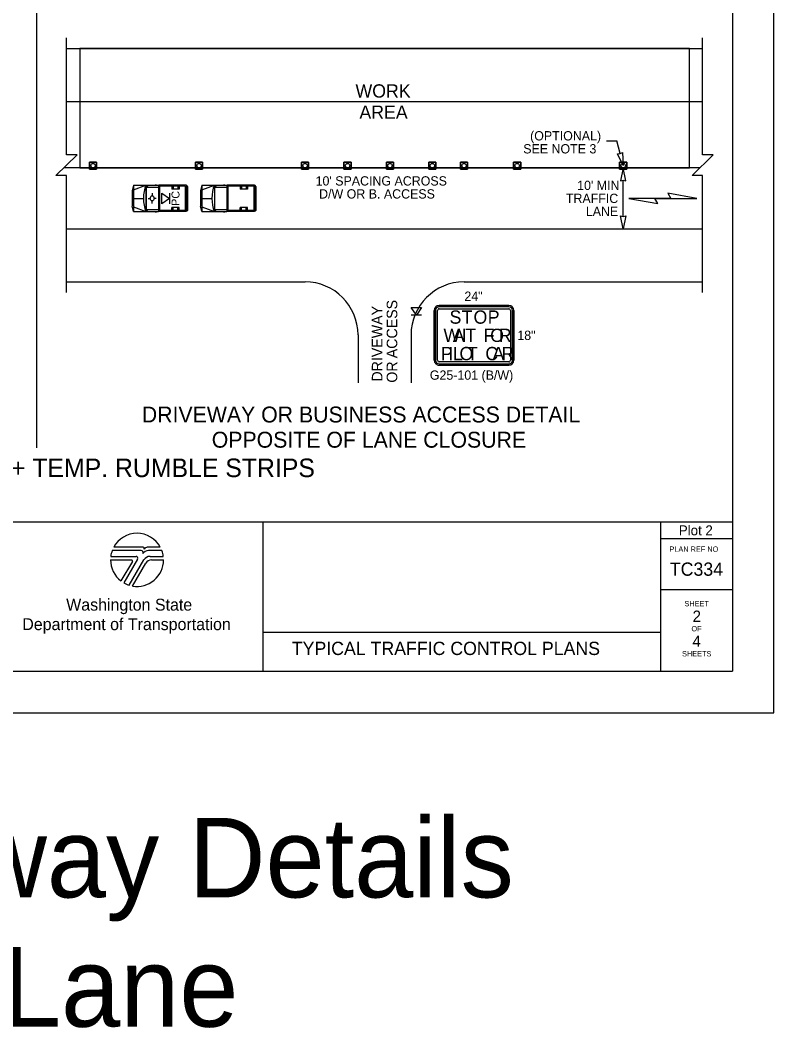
# Model space of a CAD drawing. Extents: x 99999.1 to 100095.7, y 99995 to 100010.7.
# Drawn here: x 100030.38 to 100036.06, y 99997.31 to 100004.91 of the extents above; entities that cross this region are included whole.
import ezdxf

# ---------------------------------------------------------------- set-up
doc = ezdxf.new("R2010")
doc.units = 0
for name, color, linetype in [('RD_ED_DrivewayEdge', 7, 'Continuous'), ('RD_ED_ShoulderPavedEdge', 7, 'Continuous'), ('RD_MK_LineEdgeWhite', 7, 'Continuous'), ('RD_MK_LineSkipCenter', 7, 'Continuous'), ('SH_DE_DetailHeading1Text', 7, 'Continuous'), ('SH_DE_DetailHeading2Text', 7, 'Continuous'), ('SH_GI_PlotLimits', 7, 'Continuous'), ('SH_GI_SheetBorder', 7, 'Continuous'), ('SH_GI_SheetLocationText', 7, 'Continuous'), ('SH_GI_SheetTextInCells', 7, 'Continuous'), ('SH_GI_TitleBlockText', 7, 'Continuous'), ('SH_GI_WSDOTLogo', 7, 'Continuous'), ('TR_SN_ConstructionSigns', 7, 'Continuous'), ('TR_WZ_MotoristVehicle', 7, 'Continuous'), ('TR_WZ_PortableSignMountBlk-Wht', 7, 'Continuous'), ('TR_WZ_TrafficCone', 7, 'Continuous'), ('TR_WZ_WorkAreaLabel', 7, 'Continuous'), ('TR_WZ_WorkZoneDetails', 7, 'Continuous'), ('TR_WZ_WorkZoneTextCurrent', 7, 'Continuous')]:
    doc.layers.add(name, color=color, linetype=linetype)

msp = doc.modelspace()

# ---------------------------------------------------------------- linework, layer by layer
at = {"layer": 'RD_ED_DrivewayEdge'}
for p, q in [((100032.925, 100002.5359), (100032.925, 100002.1759)), ((100033.325, 100002.5359), (100033.325, 100002.1759))]:
    msp.add_line(p, q, dxfattribs=at)
for centre, start, end in [((100032.525, 100002.5359), 0, 90), ((100033.725, 100002.5359), 90, 180)]:
    msp.add_arc(centre, 0.4, start, end, dxfattribs=at)
at = {"layer": 'RD_ED_ShoulderPavedEdge'}
for p, q in [((100030.725, 100004.6959), (100035.525, 100004.6959)), ((100030.725, 100002.9359), (100032.525, 100002.9359)), ((100033.725, 100002.9359), (100035.525, 100002.9359))]:
    msp.add_line(p, q, dxfattribs=at)
at = {"layer": 'RD_MK_LineEdgeWhite'}
for p, q in [((100030.725, 100004.2959), (100035.525, 100004.2959)), ((100030.725, 100003.3359), (100035.525, 100003.3359))]:
    msp.add_line(p, q, dxfattribs=at)
at = {"layer": 'RD_MK_LineSkipCenter'}
msp.add_lwpolyline([(100035.5043, 100003.7959), (100030.7043, 100003.7959)], dxfattribs=at)
at = {"layer": 'SH_GI_PlotLimits'}
msp.add_lwpolyline([(100019.0625, 99999.6875), (100036.0625, 99999.6875), (100036.0625, 100010.6875), (100019.0625, 100010.6875)], close=True, dxfattribs=at)
at = {"layer": 'SH_GI_SheetBorder'}
for p, q in [((100035.75, 100010.375), (100035.75, 100000)), ((100020, 100001.1259), (100035.75, 100001.1259)), ((100032.2055, 100001.1259), (100032.2055, 100000)), ((100035.2079, 100001.1259), (100035.2079, 100000)), ((100035.2079, 100001.0008), (100035.75, 100001.0008)), ((100035.2079, 100000.6176), (100035.75, 100000.6176)), ((100032.2055, 100000.2955), (100035.2079, 100000.2955)), ((100020, 100000), (100035.75, 100000))]:
    msp.add_line(p, q, dxfattribs=at)
at = {"layer": 'SH_GI_WSDOTLogo'}
for p, q in [((100031.2894, 100000.9094), (100031.0697, 100000.9094)), ((100031.303, 100000.9354), (100031.0815, 100000.9354)), ((100031.433, 100000.9354), (100031.3351, 100000.9354)), ((100031.343, 100000.9094), (100031.3429, 100000.9094)), ((100031.4448, 100000.9094), (100031.343, 100000.9094)), ((100031.0572, 100000.84), (100031.2148, 100000.84)), ((100031.059, 100000.8661), (100031.2496, 100000.8661)), ((100031.222, 100000.8277), (100031.1364, 100000.6807)), ((100031.261, 100000.8464), (100031.1567, 100000.6672)), ((100031.1989, 100000.6487), (100031.3089, 100000.839)), ((100031.3558, 100000.8661), (100031.4555, 100000.8661)), ((100031.3655, 100000.8394), (100031.4572, 100000.8394)), ((100031.2244, 100000.6428), (100031.3242, 100000.8156))]:
    msp.add_line(p, q, dxfattribs=at)
for centre, radius, start, end in [((100031.2572, 100000.84), 0.2, 28.47865, 151.53204), ((100031.2572, 100000.84), 0.2, 159.69598, 172.50569), ((100031.2894, 100000.8946), 0.0148, 327.8418, 89.99855), ((100031.3429, 100000.861), 0.0484, 89.99529, 147.82376), ((100031.303, 100000.9263), 0.00903, 329.87418, 90.00328), ((100031.3352, 100000.9066), 0.0287, 90.00721, 148.16763), ((100031.2572, 100000.84), 0.2, 7.49431, 20.29406), ((100031.2572, 100000.84), 0.2, 179.99864, 232.84327), ((100031.2149, 100000.8318), 0.0082, 329.74356, 90), ((100031.2572, 100000.84), 0.2, 260.54554, 359.80857), ((100031.2497, 100000.853), 0.0131, 329.76834, 90), ((100031.3558, 100000.8119), 0.0542, 90, 149.99738), ((100031.3654, 100000.7918), 0.0476, 90, 150.05432), ((100031.2572, 100000.84), 0.2, 239.79292, 253.0448)]:
    msp.add_arc(centre, radius, start, end, dxfattribs=at)
at = {"layer": 'TR_SN_ConstructionSigns'}
for p, q in [((100033.5, 100002.3456), (100033.5, 100002.7206)), ((100033.5, 100002.7206), (100033.5, 100002.3456)), ((100033.5094, 100002.7206), (100033.5094, 100002.3456)), ((100033.525, 100002.3456), (100033.525, 100002.7206)), ((100033.5375, 100002.7581), (100034.0625, 100002.7581)), ((100034.0625, 100002.7581), (100033.5375, 100002.7581)), ((100034.0625, 100002.7488), (100033.5375, 100002.7488)), ((100033.5375, 100002.7331), (100034.0625, 100002.7331)), ((100034.075, 100002.7206), (100034.075, 100002.3456)), ((100034.0906, 100002.3456), (100034.0906, 100002.7206)), ((100034.1, 100002.7206), (100034.1, 100002.3456)), ((100034.1, 100002.3456), (100034.1, 100002.7206)), ((100034.0625, 100002.3331), (100033.5375, 100002.3331)), ((100033.5375, 100002.3175), (100034.0625, 100002.3175)), ((100034.0625, 100002.3081), (100033.5375, 100002.3081)), ((100033.5375, 100002.3081), (100034.0625, 100002.3081))]:
    msp.add_line(p, q, dxfattribs=at)
for centre, radius, start, end in [((100033.5375, 100002.7206), 0.0375, 90, 180), ((100033.5375, 100002.7206), 0.0375, 90, 180), ((100033.5375, 100002.7206), 0.0281, 90, 180.00001), ((100033.5375, 100002.7206), 0.0125, 90, 180.00001), ((100034.0625, 100002.7206), 0.0375, 0, 90), ((100034.0625, 100002.7206), 0.0375, 0, 90), ((100034.0625, 100002.7206), 0.0281, 0, 90), ((100034.0625, 100002.7206), 0.0125, 0, 90), ((100033.5375, 100002.3456), 0.0375, 180, 270.00001), ((100033.5375, 100002.3456), 0.0375, 180, 270.00001), ((100033.5375, 100002.3456), 0.0281, 180.00001, 270), ((100033.5375, 100002.3456), 0.0125, 180.00001, 270), ((100034.0625, 100002.3456), 0.0375, 270.00001, 0.00001), ((100034.0625, 100002.3456), 0.0375, 270.00001, 0.00001), ((100034.0625, 100002.3456), 0.0281, 270, 0.00001), ((100034.0625, 100002.3456), 0.0125, 270, 0.00001)]:
    msp.add_arc(centre, radius, start, end, dxfattribs=at)
at = {"layer": 'TR_WZ_MotoristVehicle'}
for p, q in [((100031.23, 100003.6659), (100031.2207, 100003.6255)), ((100031.23, 100003.6659), (100031.23, 100003.4659)), ((100031.23, 100003.6659), (100031.4189, 100003.6659)), ((100031.23, 100003.6293), (100031.3245, 100003.6659)), ((100031.3245, 100003.6659), (100031.3245, 100003.4659)), ((100031.3262, 100003.6659), (100031.3262, 100003.4659)), ((100031.3262, 100003.6659), (100031.3382, 100003.6504)), ((100031.3262, 100003.6504), (100031.4189, 100003.6504)), ((100031.3932, 100003.6687), (100031.4045, 100003.6687)), ((100031.4189, 100003.6659), (100031.4189, 100003.4659)), ((100031.6274, 100003.6659), (100031.4217, 100003.6659)), ((100031.4217, 100003.6659), (100031.4217, 100003.4659)), ((100031.6215, 100003.6579), (100031.4275, 100003.6579)), ((100031.4275, 100003.6579), (100031.4275, 100003.4739)), ((100031.5202, 100003.6579), (100031.5202, 100003.6349)), ((100031.5752, 100003.6349), (100031.5202, 100003.6349)), ((100031.5302, 100003.6579), (100031.5302, 100003.6349)), ((100031.5642, 100003.6579), (100031.5642, 100003.6349)), ((100031.5752, 100003.6579), (100031.5752, 100003.6349)), ((100031.6215, 100003.6579), (100031.6215, 100003.4739)), ((100031.6274, 100003.6659), (100031.6274, 100003.4659)), ((100031.6325, 100003.6626), (100031.6281, 100003.6626)), ((100031.6281, 100003.6626), (100031.6281, 100003.4692)), ((100031.637, 100003.6565), (100031.637, 100003.4753)), ((100031.7463, 100003.6659), (100031.737, 100003.6255)), ((100031.7463, 100003.6659), (100031.7463, 100003.4659)), ((100031.7463, 100003.6659), (100031.9352, 100003.6659)), ((100031.7463, 100003.6293), (100031.8407, 100003.6659)), ((100031.8407, 100003.6659), (100031.8407, 100003.4659)), ((100031.8424, 100003.6659), (100031.8424, 100003.4659)), ((100031.8424, 100003.6659), (100031.8545, 100003.6504)), ((100031.8424, 100003.6504), (100031.9352, 100003.6504)), ((100031.9094, 100003.6687), (100031.9207, 100003.6687)), ((100031.9352, 100003.6659), (100031.9352, 100003.4659)), ((100032.1436, 100003.6659), (100031.9379, 100003.6659)), ((100031.9379, 100003.6659), (100031.9379, 100003.4659)), ((100032.1378, 100003.6579), (100031.9438, 100003.6579)), ((100031.9438, 100003.6579), (100031.9438, 100003.4739)), ((100032.0365, 100003.6579), (100032.0365, 100003.6349)), ((100032.0914, 100003.6349), (100032.0365, 100003.6349)), ((100032.0465, 100003.6579), (100032.0465, 100003.6349)), ((100032.0805, 100003.6579), (100032.0805, 100003.6349)), ((100032.0914, 100003.6579), (100032.0914, 100003.6349)), ((100032.1378, 100003.6579), (100032.1378, 100003.4739)), ((100032.1436, 100003.6659), (100032.1436, 100003.4659)), ((100032.1488, 100003.6626), (100032.1443, 100003.6626)), ((100032.1443, 100003.6626), (100032.1443, 100003.4692)), ((100032.1533, 100003.6565), (100032.1533, 100003.4753)), ((100031.2207, 100003.6255), (100031.2207, 100003.5063)), ((100031.23, 100003.5659), (100031.3059, 100003.5659)), ((100031.3414, 100003.566), (100031.354, 100003.566)), ((100031.3715, 100003.6055), (100031.3715, 100003.5894)), ((100031.3856, 100003.5656), (100031.3856, 100003.5656)), ((100031.4024, 100003.5651), (100031.3875, 100003.5655)), ((100031.637, 100003.58), (100031.6281, 100003.5762)), ((100031.637, 100003.5518), (100031.6281, 100003.5556)), ((100031.6346, 100003.5659), (100031.6305, 100003.5659)), ((100031.6325, 100003.5687), (100031.6325, 100003.5631)), ((100031.737, 100003.6255), (100031.737, 100003.5063)), ((100031.7463, 100003.5659), (100031.8222, 100003.5659)), ((100032.1533, 100003.58), (100032.1443, 100003.5762)), ((100032.1533, 100003.5518), (100032.1443, 100003.5556)), ((100032.1509, 100003.5659), (100032.1467, 100003.5659)), ((100032.1488, 100003.5687), (100032.1488, 100003.5631)), ((100031.23, 100003.4659), (100031.2207, 100003.5063)), ((100031.23, 100003.5025), (100031.3245, 100003.4659)), ((100031.3262, 100003.4814), (100031.4189, 100003.4814)), ((100031.3361, 100003.4814), (100031.3262, 100003.4659)), ((100031.3722, 100003.5274), (100031.3719, 100003.5425)), ((100031.5202, 100003.4739), (100031.5202, 100003.4969)), ((100031.5752, 100003.4969), (100031.5202, 100003.4969)), ((100031.5302, 100003.4739), (100031.5302, 100003.4969)), ((100031.5642, 100003.4739), (100031.5642, 100003.4969)), ((100031.5752, 100003.4739), (100031.5752, 100003.4969)), ((100031.7463, 100003.4659), (100031.737, 100003.5063)), ((100031.7463, 100003.5025), (100031.8407, 100003.4659)), ((100031.8424, 100003.4814), (100031.9352, 100003.4814)), ((100031.8524, 100003.4814), (100031.8424, 100003.4659)), ((100032.0365, 100003.4739), (100032.0365, 100003.4969)), ((100032.0914, 100003.4969), (100032.0365, 100003.4969)), ((100032.0465, 100003.4739), (100032.0465, 100003.4969)), ((100032.0805, 100003.4739), (100032.0805, 100003.4969)), ((100032.0914, 100003.4739), (100032.0914, 100003.4969)), ((100031.23, 100003.4659), (100031.4189, 100003.4659)), ((100031.3932, 100003.4631), (100031.4045, 100003.4631)), ((100031.6274, 100003.4659), (100031.4217, 100003.4659)), ((100031.6215, 100003.4739), (100031.4275, 100003.4739)), ((100031.6325, 100003.4692), (100031.6281, 100003.4692)), ((100031.7463, 100003.4659), (100031.9352, 100003.4659)), ((100031.9094, 100003.4631), (100031.9207, 100003.4631)), ((100032.1436, 100003.4659), (100031.9379, 100003.4659)), ((100032.1378, 100003.4739), (100031.9438, 100003.4739)), ((100032.1488, 100003.4692), (100032.1443, 100003.4692))]:
    msp.add_line(p, q, dxfattribs=at)
for centre, major_axis, start_param, end_param in [((100031.4595, 100003.5659), (0, -0.2099), 4.215667, 5.208926), ((100031.6325, 100003.6565), (0, 0.0061), 4.712389, 6.283185), ((100031.9757, 100003.5659), (0, -0.2099), 4.215667, 5.208926), ((100032.1488, 100003.6565), (0, 0.0061), 4.712389, 6.283185), ((100031.6325, 100003.4753), (0, -0.0061), 0, 1.570796), ((100032.1488, 100003.4753), (0, -0.0061), 0, 1.570796)]:
    msp.add_ellipse(centre, major_axis=major_axis, ratio=0.73155, start_param=start_param, end_param=end_param, dxfattribs=at)
for centre, major_axis in [((100031.3715, 100003.5659), (0, 0.0193)), ((100031.6325, 100003.5659), (0, 0.00282)), ((100032.1488, 100003.5659), (0, 0.00282))]:
    msp.add_ellipse(centre, major_axis=major_axis, ratio=0.73155, dxfattribs=at)
at = {"layer": 'TR_WZ_PortableSignMountBlk-Wht'}
for p, q in [((100031.5013, 100003.6058), (100031.5013, 100003.5258)), ((100033.405, 100002.6859), (100033.325, 100002.6859))]:
    msp.add_line(p, q, dxfattribs=at)
for points in [[(100031.5013, 100003.5659), (100031.4439, 100003.5258), (100031.4439, 100003.6058)], [(100033.3651, 100002.6859), (100033.325, 100002.7434), (100033.405, 100002.7434)]]:
    msp.add_lwpolyline(points, close=True, dxfattribs=at)
at = {"layer": 'TR_WZ_TrafficCone'}
for points in [[(100030.899, 100003.8392), (100030.9524, 100003.8392), (100030.9524, 100003.7859), (100030.899, 100003.7859), (100030.899, 100003.8392)], [(100030.899, 100003.7859), (100030.9524, 100003.7859), (100030.9524, 100003.8392), (100030.899, 100003.8392), (100030.899, 100003.7859)], [(100031.699, 100003.8392), (100031.7524, 100003.8392), (100031.7524, 100003.7859), (100031.699, 100003.7859), (100031.699, 100003.8392)], [(100031.699, 100003.7859), (100031.7524, 100003.7859), (100031.7524, 100003.8392), (100031.699, 100003.8392), (100031.699, 100003.7859)], [(100032.499, 100003.8392), (100032.5524, 100003.8392), (100032.5524, 100003.7859), (100032.499, 100003.7859), (100032.499, 100003.8392)], [(100032.499, 100003.7859), (100032.5524, 100003.7859), (100032.5524, 100003.8392), (100032.499, 100003.8392), (100032.499, 100003.7859)], [(100032.819, 100003.8392), (100032.8723, 100003.8392), (100032.8723, 100003.7859), (100032.819, 100003.7859), (100032.819, 100003.8392)], [(100032.819, 100003.7859), (100032.8723, 100003.7859), (100032.8723, 100003.8392), (100032.819, 100003.8392), (100032.819, 100003.7859)], [(100033.139, 100003.8392), (100033.1923, 100003.8392), (100033.1923, 100003.7859), (100033.139, 100003.7859), (100033.139, 100003.8392)], [(100033.139, 100003.7859), (100033.1923, 100003.7859), (100033.1923, 100003.8392), (100033.139, 100003.8392), (100033.139, 100003.7859)], [(100033.459, 100003.8392), (100033.5123, 100003.8392), (100033.5123, 100003.7859), (100033.459, 100003.7859), (100033.459, 100003.8392)], [(100033.459, 100003.7859), (100033.5123, 100003.7859), (100033.5123, 100003.8392), (100033.459, 100003.8392), (100033.459, 100003.7859)], [(100033.6983, 100003.8392), (100033.7517, 100003.8392), (100033.7517, 100003.7859), (100033.6983, 100003.7859), (100033.6983, 100003.8392)], [(100033.6983, 100003.7859), (100033.7517, 100003.7859), (100033.7517, 100003.8392), (100033.6983, 100003.8392), (100033.6983, 100003.7859)], [(100034.099, 100003.8392), (100034.1524, 100003.8392), (100034.1524, 100003.7859), (100034.099, 100003.7859), (100034.099, 100003.8392)], [(100034.099, 100003.7859), (100034.1524, 100003.7859), (100034.1524, 100003.8392), (100034.099, 100003.8392), (100034.099, 100003.7859)], [(100034.899, 100003.8392), (100034.9524, 100003.8392), (100034.9524, 100003.7859), (100034.899, 100003.7859), (100034.899, 100003.8392)], [(100034.899, 100003.7859), (100034.9524, 100003.7859), (100034.9524, 100003.8392), (100034.899, 100003.8392), (100034.899, 100003.7859)]]:
    msp.add_lwpolyline(points, dxfattribs=at)
for centre in [(100030.9257, 100003.8126), (100031.7257, 100003.8126), (100032.5257, 100003.8126), (100032.8457, 100003.8126), (100033.1657, 100003.8126), (100033.4857, 100003.8126), (100033.725, 100003.8126), (100034.1257, 100003.8126), (100034.9257, 100003.8126)]:
    msp.add_circle(centre, 0.0167, dxfattribs=at)
at = {"layer": 'TR_WZ_WorkZoneDetails'}
for p, q in [((100030.5, 100010.275), (100030.5, 100001.6859)), ((100034.8007, 100004.0006), (100034.8769, 100004.0006)), ((100034.9022, 100003.9033), (100034.8769, 100004.0006)), ((100034.9256, 100003.4296), (100034.9256, 100003.7022)), ((100035.2856, 100003.5659), (100035.0445, 100003.5659)), ((100035.1651, 100003.5659), (100035.4062, 100003.5659)), ((100033.5, 100002.7206), (100033.5, 100002.3456)), ((100034.0625, 100002.7581), (100033.5375, 100002.7581)), ((100034.1, 100002.3456), (100034.1, 100002.7206)), ((100033.5375, 100002.3081), (100034.0625, 100002.3081))]:
    msp.add_line(p, q, dxfattribs=at)
for points in [[(100030.725, 100002.8559), (100030.725, 100003.7385), (100030.645, 100003.7385), (100030.805, 100003.8933), (100030.725, 100003.8933), (100030.725, 100004.7759)], [(100035.525, 100002.8559), (100035.525, 100003.7385), (100035.445, 100003.7385), (100035.605, 100003.8933), (100035.525, 100003.8933), (100035.525, 100004.7759)]]:
    msp.add_lwpolyline(points, dxfattribs=at)
for points in [[(100030.825, 100004.6959), (100030.825, 100003.7959), (100035.425, 100003.7959), (100035.425, 100004.6959)], [(100034.9257, 100003.8126), (100034.8824, 100003.9029), (100034.9022, 100003.9033), (100034.9197, 100003.9125)], [(100034.9257, 100003.7959), (100034.9064, 100003.6976), (100034.9257, 100003.7022), (100034.945, 100003.6976)], [(100034.9685, 100003.5659), (100035.1873, 100003.5273), (100035.1651, 100003.5659)], [(100035.4821, 100003.5659), (100035.2633, 100003.6045), (100035.2856, 100003.5659)], [(100034.9256, 100003.3359), (100034.9064, 100003.4342), (100034.9256, 100003.4296), (100034.9449, 100003.4342)]]:
    msp.add_lwpolyline(points, close=True, dxfattribs=at)
for centre, start, end in [((100033.5375, 100002.7206), 90, 180), ((100034.0625, 100002.7206), 0, 90), ((100033.5375, 100002.3456), 180, 270.00001), ((100034.0625, 100002.3456), 270.00001, 0.00001)]:
    msp.add_arc(centre, 0.0375, start, end, dxfattribs=at)

# ---------------------------------------------------------------- texts
at = {"layer": 'SH_DE_DetailHeading1Text'}
msp.add_text('PILOT CAR OPERATION FOR ALTERNATING 1-LANE, 2-WAY TRAFFIC: AFAD-CONTROLLED + TEMP. RUMBLE STRIPS', height=0.14, rotation=360, dxfattribs=at).set_placement((100022.109, 100001.4639))
at = {"layer": 'SH_DE_DetailHeading2Text'}
for s, p in [('DRIVEWAY OR BUSINESS ACCESS DETAIL', (100031.2936, 100001.8759)), ('OPPOSITE OF LANE CLOSURE', (100031.8211, 100001.6859))]:
    msp.add_text(s, height=0.12, rotation=360, dxfattribs=at).set_placement(p)
at = {"layer": 'SH_GI_SheetBorder'}
msp.add_text('PLAN REF NO', height=0.040032, dxfattribs=at).set_placement((100035.2747, 100000.9008))
at = {"layer": 'SH_GI_SheetLocationText'}
for s, height, p in [('Plot 2', 0.075, (100035.3454, 100001.025)), ('Access & Intersecting Roadway Details', 0.6, (100020.1422, 99998.2946)), ('Shared Bike-Vehicle Lane', 0.6, (100022.7454, 99997.3196))]:
    msp.add_text(s, height=height, dxfattribs=at).set_placement(p)
at = {"layer": 'SH_GI_SheetTextInCells'}
for s, height, p in [('Washington State', 0.090072, (100030.7229, 100000.4571)), ('SHEET', 0.04003, (100035.3877, 100000.4896)), ('Department of Transportation', 0.090072, (100030.3916, 100000.3101)), ('OF', 0.04003, (100035.4406, 100000.3008)), ('SHEETS', 0.04003, (100035.3698, 100000.112))]:
    msp.add_text(s, height=height, dxfattribs=at).set_placement(p)
at = {"layer": 'SH_GI_TitleBlockText'}
for s, height, p in [('TC334', 0.1, (100035.2776, 100000.72)), ('2', 0.085, (100035.4493, 100000.3723)), ('TYPICAL TRAFFIC CONTROL PLANS', 0.1, (100032.4251, 100000.1224)), ('4', 0.085, (100035.4485, 100000.1843))]:
    msp.add_text(s, height=height, dxfattribs=at).set_placement(p)
at = {"layer": 'TR_SN_ConstructionSigns'}
for s, p in [('24"', (100033.7276, 100002.7931)), ('18"', (100034.1269, 100002.4981)), ('G25-101 (B/W)', (100033.4667, 100002.1981))]:
    msp.add_text(s, height=0.07, rotation=360, dxfattribs=at).set_placement(p)
at = {"layer": 'TR_WZ_MotoristVehicle'}
msp.add_text('PC', height=0.06, rotation=90, dxfattribs=at).set_placement((100031.5777, 100003.5099))
at = {"layer": 'TR_WZ_WorkAreaLabel'}
for s, p in [('WORK', (100032.9058, 100004.3259)), ('AREA', (100032.9354, 100004.1659))]:
    msp.add_text(s, height=0.1, dxfattribs=at).set_placement(p)
at = {"layer": 'TR_WZ_WorkZoneDetails'}
for s, p in [('S', (100033.6155, 100002.6206)), ('T', (100033.7075, 100002.6206)), ('O', (100033.7965, 100002.6206)), ('P', (100033.9035, 100002.6206)), ('W', (100033.57, 100002.4831)), ('A', (100033.64, 100002.4831)), ('I', (100033.708, 100002.4831)), ('T', (100033.735, 100002.4831)), ('F', (100033.873, 100002.4831)), ('O', (100033.922, 100002.4831)), ('R', (100033.987, 100002.4831)), ('P', (100033.5495, 100002.3456)), ('I', (100033.6065, 100002.3456)), ('L', (100033.6415, 100002.3456)), ('O', (100033.6905, 100002.3456)), ('T', (100033.7475, 100002.3456)), ('C', (100033.8855, 100002.3456)), ('A', (100033.9395, 100002.3456)), ('R', (100034.0075, 100002.3456))]:
    msp.add_text(s, height=0.1, dxfattribs=at).set_placement(p)
at = {"layer": 'TR_WZ_WorkZoneTextCurrent'}
for s, p in [('(OPTIONAL)', (100034.2233, 100004.0026)), ('SEE NOTE 3', (100034.1716, 100003.9046)), ("10' SPACING ACROSS", (100032.605, 100003.6626)), ('D/W OR B. ACCESS', (100032.6312, 100003.5646)), ("10' MIN", (100034.5783, 100003.6289)), ('TRAFFIC', (100034.4933, 100003.5309)), ('LANE', (100034.6437, 100003.4329))]:
    msp.add_text(s, height=0.07, dxfattribs=at).set_placement(p)
for s, p in [('ACCESS', (100033.221, 100002.3602)), ('DRIVEWAY', (100033.109, 100002.1842)), ('OR', (100033.221, 100002.1759))]:
    msp.add_text(s, height=0.08, rotation=90, dxfattribs=at).set_placement(p)

doc.saveas('drawing.dxf')
